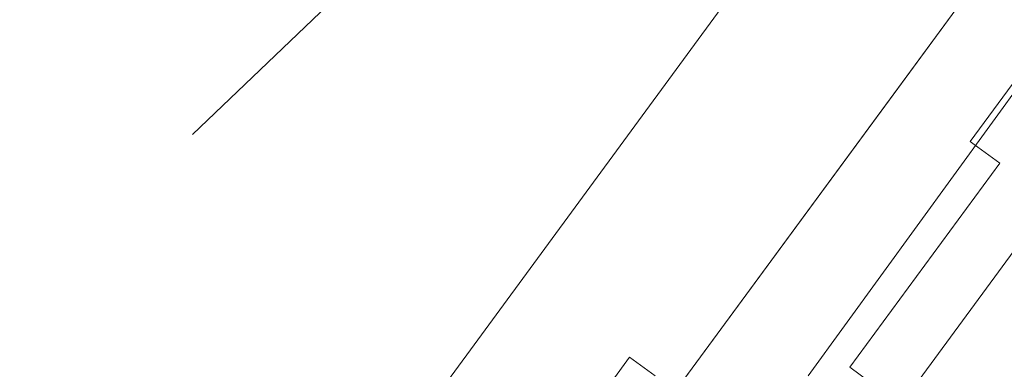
# Model space of a CAD drawing. Header units: metres. Extents: x 135583 to 135939, y 457896 to 458258.
# Tile 310 of 599: x 135781.841 to 135783.398, y 457945.797 to 457946.349. Entities that reach past the tile are written whole.
import ezdxf

# ---------------------------------------------------------------- set-up
doc = ezdxf.new("R2010")
doc.units = ezdxf.units.M
doc.linetypes.add('Hidden', pattern=[4, 2, -2])
doc.layers.add('NIEUWE INSTALLATIE', color=250, linetype='Continuous', lineweight=0)

msp = doc.modelspace()

# ---------------------------------------------------------------- linework, layer by layer
at = {"layer": 'NIEUWE INSTALLATIE', "linetype": 'Hidden'}
for p, q in [((135783.8006, 457947.0183), (135782.2442, 457944.8998)), ((135783.8006, 457947.0183), (135782.2442, 457944.8998)), ((135783.3326, 457946.8879), (135781.8525, 457944.8733)), ((135783.3326, 457946.8879), (135781.8525, 457944.8733)), ((135779.2223, 457943.4045), (135782.5746, 457946.6076)), ((135779.2223, 457943.4045), (135782.5746, 457946.6076)), ((135783.2295, 457946.2409), (135783.4071, 457946.4827)), ((135783.2295, 457946.2409), (135783.4071, 457946.4827)), ((135783.3439, 457946.1569), (135783.5216, 457946.3986)), ((135783.3439, 457946.1569), (135783.5216, 457946.3986)), ((135782.2442, 457944.8998), (135783.2295, 457946.2409)), ((135782.2442, 457944.8998), (135783.2295, 457946.2409)), ((135783.3504, 457946.1521), (135783.3439, 457946.1569)), ((135783.3504, 457946.1521), (135783.3439, 457946.1569)), ((135783.3504, 457946.1521), (135783.3907, 457946.1225)), ((135783.3504, 457946.1521), (135783.3907, 457946.1225)), ((135783.3907, 457946.1225), (135783.1539, 457945.8002)), ((135783.3907, 457946.1225), (135783.1539, 457945.8002)), ((135783.4713, 457946.0633), (135782.577, 457944.846)), ((135783.4713, 457946.0633), (135782.577, 457944.846)), ((135783.1539, 457945.8002), (135784.1209, 457945.0897)), ((135783.1539, 457945.8002), (135784.1209, 457945.0897))]:
    msp.add_line(p, q, dxfattribs=at)
at = {"layer": 'NIEUWE INSTALLATIE'}
for p, q in [((135783.6158, 457946.5133), (135783.0882, 457945.7864)), ((135782.7776, 457945.7779), (135782.8056, 457945.816)), ((135782.8056, 457945.816), (135782.8459, 457945.7864))]:
    msp.add_line(p, q, dxfattribs=at)

doc.saveas('drawing.dxf')
